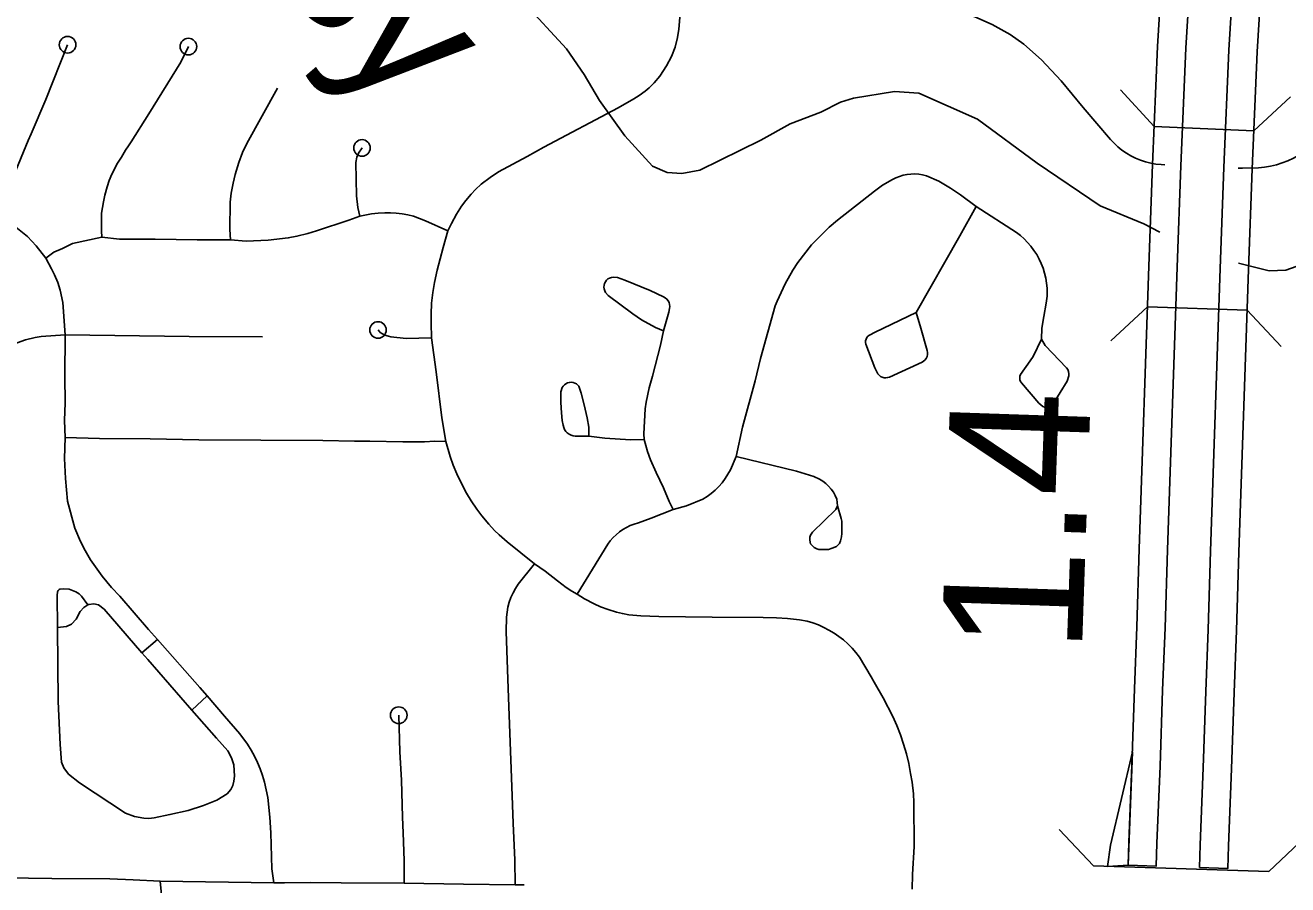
# Model space of a CAD drawing. Extents: x -19 to 366, y -4 to 359.
# Drawn here: x 147.756 to 148.476, y 191.956 to 192.446 of the extents above; entities that cross this region are included whole.
import ezdxf

# ---------------------------------------------------------------- set-up
doc = ezdxf.new("R2010")
doc.units = 0
for name, color, linetype in [('Level 19', 7, 'Continuous'), ('Level 33', 7, 'Continuous'), ('Level 35', 7, 'Continuous'), ('Level 39', 7, 'Continuous'), ('Level 48', 7, 'Continuous'), ('Level 60', 7, 'Continuous')]:
    doc.layers.add(name, color=color, linetype=linetype)

msp = doc.modelspace()

# ---------------------------------------------------------------- linework, layer by layer
at = {"layer": 'Level 19'}
for points in [[(148.4164, 192.70163), (148.41576, 192.68588), (148.41379, 192.65108), (148.41166, 192.61298), (148.40839, 192.56511), (148.40469, 192.48672), (148.40144, 192.43395), (148.39857, 192.36674)], [(148.41465, 192.36605), (148.41752, 192.43311), (148.42076, 192.48585), (148.42446, 192.56418), (148.42773, 192.61198), (148.42987, 192.65017), (148.43184, 192.6851), (148.43248, 192.70087)], [(148.45707, 192.6997), (148.45643, 192.68391), (148.45445, 192.64879), (148.4523, 192.61045), (148.44904, 192.56276), (148.44535, 192.48451), (148.44211, 192.43183), (148.43925, 192.365)], [(148.45534, 192.36432), (148.45819, 192.431), (148.46142, 192.48364), (148.46512, 192.56183), (148.46837, 192.60945), (148.47052, 192.64789), (148.47251, 192.68313), (148.47315, 192.69893)], [(148.39857, 192.36674), (148.39647, 192.30886), (148.39103, 192.14774), (148.3897, 192.10331), (148.38827, 192.06798), (148.38687, 192.02461), (148.38505, 191.98063), (148.38468, 191.96759)], [(148.38468, 191.96759), (148.40077, 191.96713), (148.40114, 191.98007), (148.40296, 192.02402), (148.40436, 192.0674), (148.40578, 192.10274), (148.40712, 192.14723), (148.41256, 192.3083), (148.41465, 192.36605)], [(148.43925, 192.365), (148.43717, 192.30744), (148.43173, 192.14644), (148.43039, 192.10187), (148.42896, 192.0665), (148.42756, 192.02312), (148.42575, 191.9792), (148.42538, 191.96632)], [(148.42538, 191.96632), (148.44146, 191.96567), (148.44184, 191.97864), (148.44365, 192.02252), (148.44505, 192.06592), (148.44648, 192.10131), (148.44782, 192.14593), (148.45326, 192.30688), (148.45534, 192.36432)], [(148.37294, 191.96693), (148.38468, 191.96759), (148.38718, 192.03209), (148.37464, 191.97909), (148.37294, 191.96693)]]:
    msp.add_lwpolyline(points, dxfattribs=at)
at = {"layer": 'Level 33'}
for p, q in [((147.82274, 192.08858), (147.83156, 192.09617)), ((147.85123, 192.05598), (147.85993, 192.06407))]:
    msp.add_line(p, q, dxfattribs=at)
for points in [[(148.05181, 192.37664), (148.09405, 192.3991), (148.10297, 192.40409), (148.10602, 192.40601), (148.1094, 192.40852), (148.11171, 192.4105), (148.11458, 192.41332), (148.11778, 192.41716), (148.12161, 192.42303), (148.12444, 192.42832), (148.12655, 192.43366), (148.128, 192.43904), (148.12873, 192.44378), (148.12924, 192.45056), (148.12936, 192.45839)], [(148.40566, 192.36656), (148.40357, 192.36671), (148.40058, 192.36703), (148.3976, 192.36756), (148.39466, 192.36831), (148.39179, 192.36926), (148.38899, 192.37041), (148.3863, 192.37176), (148.38369, 192.3733), (148.3812, 192.37501), (148.37882, 192.3769), (148.3746, 192.38094), (148.35904, 192.39915), (148.34651, 192.4144), (148.33533, 192.4264), (148.32535, 192.43537), (148.31744, 192.4409), (148.3072, 192.4465), (148.29731, 192.4509), (148.29284, 192.45245)], [(148.55701, 192.43722), (148.54552, 192.42714), (148.53289, 192.41541), (148.51915, 192.4037), (148.51085, 192.39631), (148.50085, 192.38694), (148.48778, 192.37582), (148.48492, 192.37381), (148.48197, 192.37199), (148.47892, 192.37036), (148.47576, 192.36892), (148.47251, 192.36769), (148.4692, 192.36666), (148.46581, 192.36585), (148.4624, 192.36525), (148.45895, 192.36487), (148.44989, 192.36464), (148.44737, 192.36474)], [(147.73935, 192.33763), (147.74422, 192.34765), (147.74953, 192.36004), (147.75792, 192.38048), (147.75956, 192.38431), (147.76788, 192.40375), (147.78035, 192.43497)], [(147.79993, 192.32531), (147.79965, 192.32899), (147.79973, 192.33904), (147.80086, 192.34549), (147.80167, 192.34927), (147.80291, 192.35399), (147.80414, 192.35771), (147.80556, 192.36118), (147.80885, 192.36753), (147.81102, 192.37089), (147.81329, 192.37497), (147.81499, 192.37743), (147.81656, 192.37969), (147.82672, 192.39556), (147.8449, 192.42513), (147.84918, 192.43391)], [(147.87313, 192.32378), (147.87272, 192.32968), (147.87292, 192.34526), (147.87359, 192.35048), (147.87475, 192.35613), (147.87587, 192.36114), (147.87785, 192.36788), (147.88005, 192.37368), (147.88245, 192.3788), (147.89992, 192.41016)], [(147.94697, 192.33736), (147.94571, 192.34235), (147.94495, 192.3489), (147.94466, 192.36793), (147.94523, 192.37098), (147.94621, 192.3733), (147.94813, 192.3762)], [(147.99701, 192.32906), (147.99906, 192.33323), (148.00196, 192.33854), (148.00485, 192.3431), (148.0072, 192.34616), (148.01033, 192.34983), (148.01281, 192.35245), (148.01609, 192.35546), (148.02115, 192.35942), (148.02585, 192.3625), (148.04231, 192.37124), (148.05181, 192.37664)], [(148.16136, 192.20049), (148.16487, 192.21704), (148.17212, 192.24359), (148.1752, 192.25623), (148.18354, 192.28619), (148.18465, 192.2889), (148.18923, 192.29884), (148.19362, 192.30651), (148.19656, 192.31091), (148.20422, 192.32097), (148.21434, 192.33114), (148.21905, 192.33502), (148.24018, 192.35151), (148.24477, 192.3549), (148.25036, 192.35814), (148.25234, 192.35916), (148.25442, 192.36), (148.25656, 192.36064), (148.25872, 192.36109), (148.26094, 192.36132), (148.26317, 192.36136), (148.2654, 192.36118), (148.26759, 192.3608), (148.26974, 192.36022), (148.27684, 192.3573), (148.28347, 192.35332), (148.28922, 192.34952), (148.29809, 192.34278)], [(147.76798, 192.31347), (147.76247, 192.32038), (147.76004, 192.32309), (147.75745, 192.32565), (147.75473, 192.32806), (147.75189, 192.33032), (147.74891, 192.33241), (147.74582, 192.33433), (147.74265, 192.33607), (147.73935, 192.33763)], [(147.94697, 192.33736), (147.9407, 192.33505), (147.92227, 192.32888), (147.91734, 192.3274), (147.91108, 192.32586), (147.90609, 192.32492), (147.89467, 192.32363), (147.88211, 192.32302), (147.87313, 192.32378)], [(147.99701, 192.32906), (147.98424, 192.33467), (147.97738, 192.33734), (147.97416, 192.33811), (147.97093, 192.33869), (147.96765, 192.33908), (147.96435, 192.33929), (147.96106, 192.3393), (147.95725, 192.33907), (147.95345, 192.33858), (147.94697, 192.33736)], [(148.29809, 192.34278), (148.28874, 192.32606), (148.26385, 192.28248)], [(148.29809, 192.34278), (148.32105, 192.32808), (148.32331, 192.32631), (148.32545, 192.32439), (148.32745, 192.32233), (148.32932, 192.32015), (148.33104, 192.31784), (148.33259, 192.31542), (148.33396, 192.3129), (148.33518, 192.3103), (148.33623, 192.30761), (148.33707, 192.30487), (148.33775, 192.30207), (148.33821, 192.29924), (148.33848, 192.29638), (148.33857, 192.2935), (148.3385, 192.29179), (148.33799, 192.28769), (148.33662, 192.28021), (148.33561, 192.27358), (148.33536, 192.26717)], [(147.98777, 192.26804), (147.9875, 192.27644), (147.98749, 192.28154), (147.98777, 192.28772), (147.98842, 192.29378), (147.98946, 192.29961), (147.991, 192.3065), (147.99436, 192.31951), (147.99701, 192.32906)], [(147.79993, 192.32531), (147.7831, 192.32178), (147.77736, 192.31899), (147.77247, 192.31685), (147.76798, 192.31347)], [(147.87313, 192.32378), (147.86361, 192.32388), (147.85419, 192.32378), (147.83032, 192.32415), (147.80986, 192.32429), (147.79993, 192.32531)], [(147.77897, 192.26972), (147.7776, 192.28809), (147.77611, 192.29509), (147.7747, 192.29951), (147.77293, 192.30385), (147.77126, 192.30731), (147.76798, 192.31347)], [(148.086, 192.29691), (148.08609, 192.29798), (148.08639, 192.29901), (148.08686, 192.29997), (148.08752, 192.30083), (148.0883, 192.30154), (148.08921, 192.3021), (148.09021, 192.30247), (148.09128, 192.30265), (148.09372, 192.30247), (148.09798, 192.30096), (148.1123, 192.29496), (148.11996, 192.29143), (148.12097, 192.29084), (148.12185, 192.29006), (148.12256, 192.28914), (148.12309, 192.2881), (148.12343, 192.28698), (148.12354, 192.28581), (148.12343, 192.28465), (148.12307, 192.2826), (148.11985, 192.27204)], [(148.11985, 192.27204), (148.11547, 192.27386), (148.10733, 192.27833), (148.10254, 192.28171), (148.08837, 192.29219), (148.08692, 192.29387), (148.08642, 192.29482), (148.0861, 192.29585), (148.086, 192.29691)], [(148.26385, 192.28248), (148.24064, 192.27129), (148.23726, 192.26949), (148.23645, 192.26893), (148.23578, 192.26819), (148.23534, 192.26732), (148.2351, 192.26636), (148.23511, 192.26538), (148.23533, 192.26442), (148.24042, 192.25089), (148.24211, 192.24744), (148.2428, 192.24666), (148.24362, 192.24602), (148.24456, 192.24556), (148.24559, 192.24529), (148.24661, 192.24522), (148.24764, 192.24536), (148.24863, 192.24569)], [(148.26385, 192.28248), (148.26665, 192.27353), (148.27025, 192.26086), (148.27047, 192.25967), (148.27042, 192.25846), (148.27012, 192.25729), (148.26961, 192.25621), (148.26885, 192.25526), (148.26735, 192.25408), (148.24863, 192.24569)], [(147.98777, 192.26804), (147.98044, 192.26775), (147.97331, 192.26769), (147.96459, 192.26867), (147.96316, 192.26899), (147.96109, 192.26945), (147.95855, 192.27113), (147.95725, 192.27249)], [(148.10899, 192.21005), (148.10871, 192.21328), (148.10956, 192.22757), (148.11008, 192.23131), (148.11183, 192.23951), (148.11374, 192.24612), (148.11825, 192.26376), (148.11985, 192.27204)], [(147.77897, 192.26972), (147.76527, 192.26876), (147.7619, 192.26816), (147.75642, 192.26686), (147.75161, 192.26523), (147.74425, 192.26206), (147.71608, 192.2479), (147.70845, 192.24487), (147.70256, 192.24329), (147.69502, 192.24194), (147.68878, 192.24131), (147.67554, 192.24163)], [(147.77888, 192.2112), (147.77866, 192.22088), (147.77893, 192.23093), (147.77869, 192.24599), (147.77897, 192.26972)], [(147.8915, 192.26861), (147.84958, 192.2688), (147.77897, 192.26972)], [(147.99588, 192.20905), (147.99361, 192.22245), (147.99039, 192.24871), (147.98777, 192.26804)], [(148.33536, 192.26717), (148.33051, 192.25746), (148.32895, 192.25487), (148.32331, 192.24705), (148.32301, 192.2461), (148.32292, 192.24511), (148.32307, 192.24412), (148.32343, 192.24319), (148.32397, 192.24236), (148.33384, 192.23083), (148.33615, 192.22884), (148.33701, 192.22845), (148.33797, 192.22826), (148.33894, 192.22829), (148.33988, 192.22852), (148.34074, 192.22896), (148.34148, 192.22957), (148.34207, 192.23034)], [(148.33536, 192.26717), (148.33752, 192.2636), (148.34955, 192.25099), (148.35027, 192.24996), (148.35078, 192.2488), (148.35101, 192.24757), (148.35095, 192.24631), (148.35, 192.24328), (148.34207, 192.23034)], [(148.07744, 192.21194), (148.06966, 192.21204), (148.06843, 192.21219), (148.06723, 192.21254), (148.06613, 192.2131), (148.06511, 192.21384), (148.06426, 192.21475), (148.06358, 192.21579), (148.06308, 192.21694), (148.06268, 192.21818), (148.0622, 192.2209), (148.06179, 192.22524), (148.06151, 192.2312), (148.06145, 192.2373), (148.06223, 192.23965), (148.0628, 192.24053), (148.06351, 192.24129), (148.06434, 192.2419), (148.0653, 192.24234), (148.06629, 192.2426), (148.06733, 192.24267)], [(148.07744, 192.21194), (148.07747, 192.21711), (148.07643, 192.22248), (148.07477, 192.22989), (148.07294, 192.23648), (148.07165, 192.24052), (148.07027, 192.24174), (148.06935, 192.24224), (148.06837, 192.24255), (148.06733, 192.24267)], [(147.83156, 192.09617), (147.82646, 192.10191), (147.81005, 192.12078), (147.80531, 192.12576), (147.79998, 192.13224), (147.79333, 192.14156), (147.79028, 192.14695), (147.78771, 192.15204), (147.78455, 192.15956), (147.78022, 192.17494), (147.77908, 192.18783), (147.77853, 192.19928), (147.77888, 192.2112)], [(147.99588, 192.20905), (147.98954, 192.20906), (147.98377, 192.20882), (147.97136, 192.20881), (147.95259, 192.20919), (147.94392, 192.20906), (147.92589, 192.20947), (147.85508, 192.20996), (147.8275, 192.21051), (147.79846, 192.21074), (147.77888, 192.2112)], [(148.04648, 192.13926), (148.0308, 192.15176), (148.02628, 192.15571), (148.02367, 192.15831), (148.02036, 192.16195), (148.01646, 192.16664), (148.01362, 192.17038), (148.0103, 192.17524), (148.00776, 192.17951), (148.00477, 192.18512), (148.00212, 192.19063), (148.00013, 192.19543), (147.99837, 192.20033), (147.99588, 192.20905)], [(148.10899, 192.21005), (148.10106, 192.20995), (148.08649, 192.21081), (148.07744, 192.21194)], [(148.12539, 192.17014), (148.12319, 192.17487), (148.11993, 192.1825), (148.11574, 192.19127), (148.1126, 192.19855), (148.11087, 192.20334), (148.10899, 192.21005)], [(148.12539, 192.17014), (148.13309, 192.17231), (148.14238, 192.17606), (148.14485, 192.17761), (148.14719, 192.17934), (148.14941, 192.18124), (148.15148, 192.18329), (148.15338, 192.18549), (148.15513, 192.18782), (148.15669, 192.19028), (148.15808, 192.19284), (148.16136, 192.20049)], [(148.16136, 192.20049), (148.19576, 192.19209), (148.20568, 192.18901), (148.20878, 192.18756), (148.21066, 192.18641), (148.21243, 192.18507), (148.21404, 192.18356), (148.21549, 192.18189), (148.21675, 192.18008), (148.21783, 192.17815), (148.21869, 192.17612), (148.21916, 192.17239)], [(148.21916, 192.17239), (148.21818, 192.1703), (148.20483, 192.15731), (148.20372, 192.15565), (148.20333, 192.1544), (148.2033, 192.15295), (148.20349, 192.15158), (148.20377, 192.15073), (148.20573, 192.14862), (148.20732, 192.1478), (148.20837, 192.1475), (148.20953, 192.14735)], [(148.21916, 192.17239), (148.22125, 192.16503), (148.22149, 192.1635), (148.22151, 192.15649), (148.22132, 192.15465), (148.22087, 192.1524), (148.22018, 192.1509), (148.21973, 192.15026), (148.21855, 192.14917), (148.2161, 192.14811), (148.21396, 192.14748), (148.20953, 192.14735)], [(148.07072, 192.12207), (148.08813, 192.15045), (148.08957, 192.15239), (148.09117, 192.15421), (148.0929, 192.15589), (148.09477, 192.15743), (148.09677, 192.15881), (148.09886, 192.16001), (148.10103, 192.16105), (148.1033, 192.1619), (148.10563, 192.16257), (148.11291, 192.16525), (148.12539, 192.17014)], [(148.03537, 191.95648), (148.03521, 191.97056), (148.03425, 191.99154), (148.03349, 192.01233), (148.03148, 192.06823), (148.03029, 192.1008), (148.03047, 192.10896), (148.03079, 192.11182), (148.03132, 192.11465), (148.03207, 192.11743), (148.03303, 192.12014), (148.03418, 192.12278), (148.03555, 192.12531), (148.03711, 192.12773), (148.04648, 192.13926)], [(148.07072, 192.12207), (148.06772, 192.12365), (148.0644, 192.12588), (148.05944, 192.12954), (148.0525, 192.13501), (148.04648, 192.13926)], [(147.77459, 192.10296), (147.77438, 192.12115), (147.77464, 192.12342), (147.77498, 192.12407), (147.77546, 192.12457), (147.77593, 192.12483), (147.77777, 192.12504), (147.78122, 192.12483), (147.78507, 192.12337), (147.78696, 192.12218), (147.78825, 192.12083), (147.79194, 192.11584)], [(148.26158, 191.9539), (148.26187, 191.96227), (148.2627, 191.9783), (148.26261, 192.00334), (148.26235, 192.00822), (148.26165, 192.01487), (148.26074, 192.01992), (148.25967, 192.02552), (148.25835, 192.03103), (148.25679, 192.03649), (148.25499, 192.04186), (148.25294, 192.04715), (148.25065, 192.05233), (148.24517, 192.06291), (148.24002, 192.07192), (148.23835, 192.07488), (148.23169, 192.08616), (148.22962, 192.08881), (148.22741, 192.09132), (148.22504, 192.09369), (148.22251, 192.09591), (148.21987, 192.09797), (148.21711, 192.09986), (148.21422, 192.10158), (148.21124, 192.1031), (148.20817, 192.10444), (148.20501, 192.10559), (148.2018, 192.10654), (148.1974, 192.10745), (148.19051, 192.10818), (148.18438, 192.10856), (148.17666, 192.10877), (148.14766, 192.10898), (148.11734, 192.10919), (148.10695, 192.10963), (148.10025, 192.11028), (148.09656, 192.11095), (148.09306, 192.11182), (148.08844, 192.11325), (148.08408, 192.11483), (148.08034, 192.11654), (148.07485, 192.11943), (148.07072, 192.12207)], [(147.77459, 192.10296), (147.77969, 192.10358), (147.78267, 192.10499), (147.78533, 192.10781), (147.78752, 192.11204), (147.78956, 192.11439), (147.79194, 192.11584)], [(147.79194, 192.11584), (147.79238, 192.11611), (147.79535, 192.11643), (147.79801, 192.11596), (147.80114, 192.11345), (147.82274, 192.08858)], [(147.7871, 192.01444), (147.78093, 192.01943), (147.77827, 192.023), (147.77681, 192.0263), (147.77608, 192.03629), (147.77507, 192.06085), (147.77459, 192.10296)], [(147.85993, 192.06407), (147.85578, 192.06889), (147.83156, 192.09617)], [(147.82274, 192.08858), (147.82604, 192.08478), (147.85123, 192.05598)], [(147.89781, 191.95755), (147.89676, 191.9655), (147.89615, 191.98609), (147.89558, 191.99494), (147.89451, 192.00617), (147.89251, 192.01497), (147.8914, 192.01877), (147.89008, 192.02249), (147.88858, 192.02614), (147.88686, 192.0297), (147.88493, 192.03316), (147.88285, 192.03651), (147.87852, 192.0425), (147.86986, 192.05256), (147.85993, 192.06407)], [(147.85123, 192.05598), (147.86529, 192.04003), (147.87171, 192.03266), (147.87374, 192.02875), (147.87515, 192.02483), (147.8755, 192.01829), (147.87518, 192.01554), (147.87453, 192.01308), (147.87345, 192.0108), (147.87124, 192.00827), (147.86543, 192.00473)], [(147.9722, 191.95741), (147.9721, 191.97024), (147.97158, 191.98602), (147.97129, 191.99505), (147.97059, 192.01598), (147.9697, 192.03221), (147.96906, 192.05305)], [(147.7871, 192.01444), (147.81328, 191.99727), (147.81854, 191.99526), (147.82381, 191.99438), (147.82672, 191.99426), (147.82969, 191.99463), (147.83871, 191.99639), (147.84914, 191.99872), (147.85785, 192.00154), (147.86543, 192.00473)], [(147.83319, 191.9585), (147.81766, 191.95935), (147.8045, 191.95989), (147.77131, 191.96002), (147.71812, 191.96078), (147.70392, 191.96117), (147.69553, 191.96139), (147.62275, 191.96384), (147.61489, 191.9635)], [(147.83319, 191.9585), (147.8337, 191.95259), (147.83339, 191.94256), (147.83351, 191.93211), (147.83324, 191.92311), (147.83327, 191.91563), (147.83304, 191.90434), (147.83305, 191.9), (147.8334, 191.89386)], [(147.89781, 191.95755), (147.83319, 191.9585)], [(147.9722, 191.95741), (147.9362, 191.95757), (147.91855, 191.9578), (147.90399, 191.95747), (147.89781, 191.95755)], [(148.03537, 191.95648), (148.00602, 191.95677), (147.9722, 191.95741)], [(148.04059, 191.95634), (148.03537, 191.95648)]]:
    msp.add_lwpolyline(points, dxfattribs=at)
for centre in [(147.78035, 192.43497), (147.84918, 192.43391), (147.94813, 192.3762), (147.95725, 192.27249), (147.96906, 192.05305)]:
    msp.add_circle(centre, 0.00473, dxfattribs=at)
at = {"layer": 'Level 35'}
for points in [[(148.01486, 192.48679), (148.06459, 192.43258), (148.07476, 192.41806), (148.08342, 192.40315), (148.09781, 192.38317), (148.11368, 192.36585), (148.12205, 192.36213), (148.13039, 192.36163), (148.14061, 192.36361), (148.17532, 192.38059), (148.1921, 192.38983), (148.20966, 192.39662), (148.22079, 192.40221), (148.22816, 192.40455), (148.25162, 192.40835), (148.26546, 192.40733), (148.29894, 192.39262), (148.33289, 192.36749), (148.36872, 192.34314), (148.39363, 192.33291), (148.40275, 192.32824)], [(148.44764, 192.31062), (148.4651, 192.3062), (148.47458, 192.30647), (148.48043, 192.3086), (148.49212, 192.31515), (148.52783, 192.34769), (148.57099, 192.39546), (148.59223, 192.4148), (148.60259, 192.42247), (148.61541, 192.42978), (148.62749, 192.43424), (148.65985, 192.43945), (148.67785, 192.43922), (148.69645, 192.43596), (148.70671, 192.43263), (148.73352, 192.4211), (148.75295, 192.40931), (148.7684, 192.39768), (148.78204, 192.37674), (148.79384, 192.34896)]]:
    msp.add_lwpolyline(points, dxfattribs=at)
at = {"layer": 'Level 39'}
for p, q in [((148.3995, 192.38845), (148.38029, 192.40938)), ((148.45626, 192.38602), (148.47719, 192.40523)), ((148.3995, 192.38845), (148.45626, 192.38602)), ((148.39569, 192.2857), (148.37494, 192.26631)), ((148.45248, 192.28379), (148.39569, 192.2857)), ((148.45248, 192.28379), (148.47188, 192.26303))]:
    msp.add_line(p, q, dxfattribs=at)
for points in [[(148.34546, 191.98789), (148.36491, 191.96718)], [(148.46481, 191.96406), (148.48551, 191.98351)], [(148.36491, 191.96718), (148.46481, 191.96406)]]:
    msp.add_lwpolyline(points, dxfattribs=at)
at = {"layer": 'Level 60'}
for points in [[(154.11585, 1.87092), (153.9063, 10.48743), (153.69602, 19.10409), (153.48501, 27.72087), (153.27327, 36.3378), (153.0608, 44.95486), (152.84759, 53.57206), (152.63366, 62.1894), (152.419, 70.80688), (152.20362, 79.42449), (151.98751, 88.04225), (151.77068, 96.66014), (151.55312, 105.27817), (151.33484, 113.89634), (151.11584, 122.51465), (150.89612, 131.13311), (150.67568, 139.7517), (150.45452, 148.37043), (150.23264, 156.98931), (150.01005, 165.60832), (149.78674, 174.22748), (149.56272, 182.84677), (149.33799, 191.46621), (149.11254, 200.0858), (148.88638, 208.70552), (148.65952, 217.32539), (148.43194, 225.9454), (148.20366, 234.56555), (147.97466, 243.18584), (147.74497, 251.80628), (147.51457, 260.42687), (147.28346, 269.04759), (147.05165, 277.66846), (146.81914, 286.28948), (146.58593, 294.91064), (146.35202, 303.53194), (146.11742, 312.15339), (145.88211, 320.77499), (145.64611, 329.39673), (145.40941, 338.01861), (145.17202, 346.64065)], [(0, 189.51617), (7.11214, 189.52059), (14.22427, 189.53386), (21.33637, 189.55597), (28.44845, 189.58693), (35.56048, 189.62672), (42.67245, 189.67537), (49.78436, 189.73285), (56.89619, 189.79918), (64.00793, 189.87436), (71.11958, 189.95838), (78.23111, 190.05124), (85.34253, 190.15294), (92.45381, 190.26349), (99.56495, 190.38288), (106.67593, 190.51112), (113.78675, 190.6482), (120.89739, 190.79412), (128.00785, 190.94888), (135.11811, 191.11248), (142.22816, 191.28493), (149.33799, 191.46621), (156.44759, 191.65634), (163.55694, 191.85531), (170.66605, 192.06312), (177.77489, 192.27977), (184.88345, 192.50526), (191.99173, 192.73959), (199.09971, 192.98276), (206.20739, 193.23477), (213.31474, 193.49561), (220.42177, 193.7653), (227.52845, 194.04382), (234.63479, 194.33118), (241.74076, 194.62738), (248.84635, 194.93241), (255.95157, 195.24628), (263.05638, 195.56898), (270.16079, 195.90052), (277.26478, 196.24089), (284.36834, 196.5901), (291.47147, 196.94814), (298.57414, 197.31501), (305.67635, 197.69072), (312.77809, 198.07525), (319.87934, 198.46862), (326.9801, 198.87082), (334.08035, 199.28185), (341.18009, 199.7017)]]:
    msp.add_spline(points, degree=3, dxfattribs=at)

# ---------------------------------------------------------------- texts
at = {"layer": 'Level 35'}
msp.add_text('Grassy', height=0.08, rotation=310.48889, dxfattribs=at).set_placement((147.74642, 192.65235))
at = {"layer": 'Level 48'}
msp.add_text('1.4', height=0.08, rotation=88.04482, dxfattribs=at).set_placement((148.35834, 192.0878))

doc.saveas('drawing.dxf')
